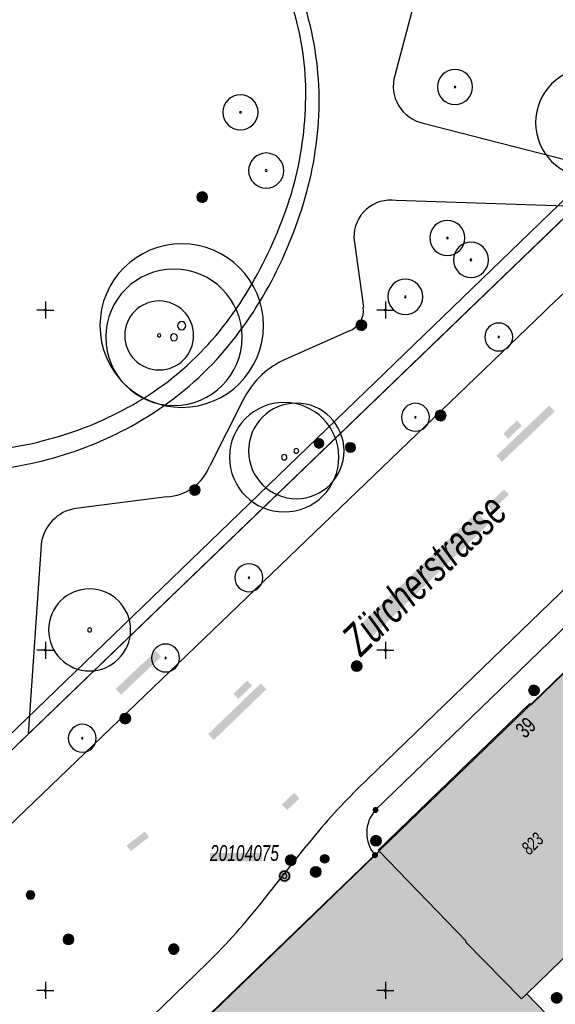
# Model space of a CAD drawing. Header units: metres. Extents: x 2695560 to 2696939, y 1260491 to 1262050.
# Tile 674 of 1005: x 2696099 to 2696138, y 1261374 to 1261446. Entities that reach past the tile are written whole.
import ezdxf

# ---------------------------------------------------------------- set-up
doc = ezdxf.new("R2010")
doc.units = ezdxf.units.M
doc.linetypes.add('AUSGEZOGEN', pattern=[0])
for name, color, linetype in [('XR$1$AV_Flächen (EO)', 7, 'AUSGEZOGEN'), ('XR$1$AV_Gebäudeflächen (BB)', 7, 'AUSGEZOGEN'), ('XR$1$AV_Grenzpunkte', 7, 'AUSGEZOGEN'), ('XR$1$AV_Haus-Nr.', 7, 'AUSGEZOGEN'), ('XR$1$AV_Koordinatennetzpunkte', 7, 'AUSGEZOGEN'), ('XR$1$AV_Lagefixpunkt-Nr.', 7, 'AUSGEZOGEN'), ('XR$1$AV_Lagefixpunkte', 7, 'AUSGEZOGEN'), ('XR$1$AV_Linien (BB)', 7, 'AUSGEZOGEN'), ('XR$1$AV_Strassennamen', 7, 'AUSGEZOGEN'), ('XR$1$AV_Versicherung-Nr.', 7, 'AUSGEZOGEN'), ('XR$1$AW_LK_Schachtdeckel', 24, 'AUSGEZOGEN'), ('XR$1$EW_LK_Bauwerk', 1, 'AUSGEZOGEN'), ('XR$1$EW_LK_Bauwerk_FL_Linie_Punkt', 1, 'AUSGEZOGEN'), ('XR$1$EW_LK_Knoten', 1, 'AUSGEZOGEN'), ('XR$1$FM_LK_SW_TRASSEKNOTEN', 94, 'AUSGEZOGEN'), ('XR$1$GR_Baum', 94, 'AUSGEZOGEN'), ('XR$1$Liegenschaftsgrenzen', 7, 'AUSGEZOGEN'), ('XR$1$PFAV', 255, 'AUSGEZOGEN'), ('XR$1$PFAW', 255, 'AUSGEZOGEN'), ('XR$1$PFEW', 255, 'AUSGEZOGEN'), ('XR$1$PFWFM', 255, 'AUSGEZOGEN'), ('XR$1$RAEW', 8, 'AUSGEZOGEN'), ('XR$1$RP_Abstandslinie', 7, 'AUSGEZOGEN')]:
    doc.layers.add(name, color=color, linetype=linetype)
doc.styles.add('ARIAL', font='arial.ttf')

# ---------------------------------------------------------------- blocks, each defined once
blk = doc.blocks.new('COMPLEXOBJECT_542')
at = {"layer": 'XR$1$AV_Linien (BB)', "color": 7, "linetype": 'AUSGEZOGEN', "transparency": 33554687}
blk.add_lwpolyline([(6156.176, 11419.07), (6149.06, 11412.2), (6124.27, 11388.26)], dxfattribs=at)
blk.add_arc((6126.118, 11386.577), 2.499, 137.68451, 220.93494, dxfattribs=at)
blk = doc.blocks.new('COMPLEXOBJECT_570')
at = {"layer": 'XR$1$AV_Linien (BB)', "color": 7, "linetype": 'AUSGEZOGEN', "transparency": 33554687}
for p, q in [((6116.006, 11381.604), (6119.186, 11385.626)), ((6085.241, 11351.316), (6111.897, 11376.996))]:
    blk.add_line(p, q, dxfattribs=at)
blk.add_lwpolyline([(6122.944, 11389.806), (6147.719, 11413.717), (6200.105, 11464.281), (6253.274, 11515.569)], dxfattribs=at)
for centre, radius, start, end in [((6153.686, 11358.388), 43.957, 134.37727, 141.70892), ((6076.374, 11412.808), 50.442, 314.76768, 321.7849)]:
    blk.add_arc(centre, radius, start, end, dxfattribs=at)
blk = doc.blocks.new('COMPLEXOBJECT_580')
at = {"layer": 'XR$1$AV_Linien (BB)', "color": 7, "linetype": 'AUSGEZOGEN', "transparency": 33554687}
blk.add_lwpolyline([(6136.627, 11424.848), (6097.926, 11387.652), (6064.172, 11355.04)], dxfattribs=at)
blk.add_arc((6205.718, 11352.377), 100.128, 128.7548, 133.63224, dxfattribs=at)
blk = doc.blocks.new('COMPLEXOBJECT_646')
at = {"layer": 'XR$1$AV_Linien (BB)', "color": 7, "linetype": 'AUSGEZOGEN', "transparency": 33554687}
for p, q in [((6094.768, 11499.149), (6092.303, 11493.22)), ((6089.88, 11481.995), (6089.997, 11476.772)), ((6094.074, 11474.605), (6103.44, 11480.601)), ((6107.286, 11478.628), (6107.618, 11469.655)), ((6110.814, 11466.275), (6115.735, 11465.547)), ((6117.648, 11463.309), (6118.197, 11457.301)), ((6121.18, 11453.099), (6126.049, 11451.045)), ((6127.245, 11448.154), (6125.688, 11442.244)), ((6127.773, 11438.739), (6141.66, 11435.177))]:
    blk.add_line(p, q, dxfattribs=at)
for centre, radius, start, end in [((6139.918, 11476.409), 50.495, 160.55385, 170.95783), ((6099.935, 11482.449), 10.065, 169.14086, 182.58395), ((6104.673, 11478.729), 2.241, 54.28587, 123.36941), ((6103.475, 11477.443), 3.991, 17.27416, 51.10502), ((6092.592, 11476.73), 2.596, 179.06448, 255.12677), ((6092.459, 11477.438), 3.261, 260.5901, 299.68139), ((6111.111, 11469.757), 3.495, 181.67534, 265.11916), ((6115.36, 11463.29), 2.288, 0.47332, 80.57306), ((6123.399, 11457.834), 5.229, 185.85125, 244.89063), ((6124.941, 11448.894), 2.42, 342.19739, 62.75214), ((6128.342, 11441.45), 2.77, 163.34158, 258.15224)]:
    blk.add_arc(centre, radius, start, end, dxfattribs=at)
blk = doc.blocks.new('COMPLEXOBJECT_651')
at = {"layer": 'XR$1$AV_Linien (BB)', "color": 7, "linetype": 'AUSGEZOGEN', "transparency": 33554687}
for p, q in [((6138.984, 11432.599), (6125.785, 11433.042)), ((6122.681, 11430.318), (6123.372, 11425.209)), ((6122.308, 11423.456), (6117.4, 11421.257)), ((6114.535, 11418.399), (6112.081, 11413.551)), ((6108.924, 11411.277), (6102.244, 11410.425)), ((6099.686, 11407.752), (6098.745, 11393.832))]:
    blk.add_line(p, q, dxfattribs=at)
for centre, radius, start, end in [((6125.378, 11430.375), 2.698, 81.32718, 181.21173), ((6121.76, 11424.988), 1.627, 289.68613, 7.80176), ((6120.195, 11415.59), 6.319, 116.25534, 153.6045), ((6108.765, 11414.826), 3.552, 272.56091, 338.96981), ((6102.71, 11407.418), 3.042, 98.81215, 173.70666)]:
    blk.add_arc(centre, radius, start, end, dxfattribs=at)
blk = doc.blocks.new('COMPLEXOBJECT_675')
at = {"layer": 'XR$1$AV_Linien (BB)', "color": 7, "linetype": 'AUSGEZOGEN', "transparency": 33554687}
for centre, radius, start, end in [((6098.753, 11436.112), 29.839, 98.86236, 111.83277), ((6096.719, 11451.024), 14.794, 74.59348, 99.97486), ((6096.442, 11448.767), 17.047, 53.49711, 75.71345), ((6108.812, 11406.183), 61.389, 110.15902, 116.63111), ((6085.193, 11433.362), 36.122, 42.86367, 53.69054), ((6100.277, 11420.337), 44.928, 114.99213, 123.71333), ((6090.326, 11434.774), 27.398, 123.16041, 130.54039), ((6082.348, 11431.487), 39.487, 33.10532, 42.04888), ((6090.389, 11434.712), 27.486, 130.55533, 137.28471), ((6084.26, 11440.896), 18.791, 138.46272, 158.83507), ((6094.988, 11439.798), 24.36, 16.91427, 32.96893), ((6081.299, 11442.046), 15.615, 158.84545, 183.3879), ((6098.514, 11441.026), 20.63, 357.71308, 16.49896), ((6082.416, 11442.179), 16.739, 183.61748, 206.67344), ((6093.632, 11440.789), 25.501, 343.49544, 358.68393), ((6091.74, 11447.579), 27.501, 208.00679, 222.21056), ((6086.364, 11443.5), 33.245, 330.76759, 342.57337), ((6133.458, 11479.907), 80.225, 219.2928, 224.2629), ((6094.167, 11438.771), 24.128, 315.51581, 331.51888), ((6111.849, 11458.124), 49.55, 223.66368, 231.60472), ((6095.423, 11437.419), 22.285, 297.30783, 315.73171), ((6094.619, 11436.189), 21.657, 231.28983, 249.08035), ((6093.725, 11440.104), 25.45, 283.92517, 297.93245), ((6094.021, 11434.053), 19.45, 248.47749, 267.97458), ((6093.782, 11438.331), 23.719, 268.91692, 284.82202)]:
    blk.add_arc(centre, radius, start, end, dxfattribs=at)
blk = doc.blocks.new('COMPLEXOBJECT_940')
at = {"layer": 'XR$1$AV_Flächen (EO)', "color": 7, "linetype": 'AUSGEZOGEN', "transparency": 33554687}
for centre, radius, start, end in [((6096.414, 11445.292), 21.714, 77.81441, 96.44531), ((6096.49, 11442.815), 24.185, 95.96747, 112.66688), ((6095.692, 11448.034), 19.229, 52.93483, 73.98613), ((6121.344, 11380.95), 90.854, 112.09479, 116.5444), ((6087.084, 11436.302), 33.78, 41.33468, 53.27788), ((6100.715, 11420.994), 45.816, 115.84577, 124.64128), ((6090.956, 11434.837), 28.88, 124.32415, 138.32938), ((6085.223, 11434.423), 36.418, 31.66995, 41.61993), ((6083.627, 11441.493), 18.98, 138.62539, 159.92337), ((6090.879, 11438.113), 29.668, 17.70144, 31.33992), ((6082.385, 11442.142), 17.592, 160.52102, 183.4505), ((6096.314, 11440.364), 23.811, 359.55251, 16.51853), ((6082.699, 11442.005), 17.898, 182.95412, 205.73176), ((6093.864, 11440.539), 26.263, 343.90441, 359.21225), ((6091.915, 11447.402), 28.556, 207.45683, 221.57199), ((6088.257, 11442.124), 32.089, 331.30455, 343.96161), ((6148.302, 11490.915), 99.733, 218.77751, 222.83199), ((6091.443, 11440.493), 28.512, 316.94652, 331.10423), ((6118.142, 11464.163), 59.433, 223.68597, 230.50104), ((6094.244, 11438.42), 25.053, 298.84633, 316.03803), ((6095.475, 11437.119), 24.15, 231.18536, 247.93476), ((6093.035, 11440.825), 27.743, 285.02714, 298.63717), ((6094.085, 11432.89), 19.711, 247.06222, 267.58099), ((6093.788, 11438.311), 25.119, 268.78073, 284.85623)]:
    blk.add_arc(centre, radius, start, end, dxfattribs=at)
blk = doc.blocks.new('COMPLEXOBJECT_941')
at = {"layer": 'XR$1$AV_Flächen (EO)', "color": 7, "linetype": 'AUSGEZOGEN', "transparency": 33554687}
for centre, radius, start, end in [((6098.753, 11436.112), 29.839, 98.86236, 111.83277), ((6096.719, 11451.024), 14.794, 74.59348, 99.97486), ((6096.442, 11448.767), 17.047, 53.49711, 75.71345), ((6108.812, 11406.183), 61.389, 110.15902, 116.63111), ((6085.193, 11433.362), 36.122, 42.86367, 53.69054), ((6100.277, 11420.337), 44.928, 114.99213, 123.71333), ((6090.37, 11434.724), 27.464, 123.17944, 137.2763), ((6082.348, 11431.487), 39.487, 33.10532, 42.04888), ((6084.26, 11440.896), 18.791, 138.46272, 158.83507), ((6094.988, 11439.798), 24.36, 16.91427, 32.96893), ((6081.299, 11442.046), 15.615, 158.84545, 183.3879), ((6098.514, 11441.026), 20.63, 357.71308, 16.49896), ((6082.416, 11442.179), 16.739, 183.61748, 206.67344), ((6093.632, 11440.789), 25.501, 343.49544, 358.68393), ((6091.74, 11447.579), 27.501, 208.00679, 222.21056), ((6086.364, 11443.5), 33.245, 330.76759, 342.57337), ((6133.458, 11479.907), 80.225, 219.2928, 224.2629), ((6094.167, 11438.771), 24.128, 315.51581, 331.51888), ((6111.849, 11458.124), 49.55, 223.66368, 231.60472), ((6095.423, 11437.419), 22.285, 297.30783, 315.73171), ((6094.619, 11436.189), 21.657, 231.28983, 249.08035), ((6093.725, 11440.104), 25.45, 283.92517, 297.93245), ((6094.021, 11434.053), 19.45, 248.47749, 267.97458), ((6093.782, 11438.331), 23.719, 268.91692, 284.82202)]:
    blk.add_arc(centre, radius, start, end, dxfattribs=at)
blk = doc.blocks.new('COMPLEXOBJECT_1418')
at = {"layer": 'XR$1$Liegenschaftsgrenzen', "color": 7, "linetype": 'AUSGEZOGEN', "transparency": 33554687}
for points in [[(6154.766, 11417.709), (6149.06, 11412.2), (6124.27, 11388.26)], [(6124.23, 11384.94), (6087.09, 11349.07), (6085.277, 11347.328)]]:
    blk.add_lwpolyline(points, dxfattribs=at)
blk.add_arc((6126.118, 11386.577), 2.499, 137.68451, 220.93494, dxfattribs=at)
blk = doc.blocks.new('BWAV2')
at = {"layer": 'XR$1$PFAV', "transparency": 33554687}
blk.add_hatch(color=7, dxfattribs=at).paths.add_polyline_path([(0.67, 0), (0.66, 0.13), (0.62, 0.26), (0.55, 0.38), (0.46, 0.49), (0.35, 0.57), (0.23, 0.63), (0.1, 0.66), (-0.03, 0.67), (-0.17, 0.65), (-0.3, 0.6), (-0.41, 0.53), (-0.51, 0.44), (-0.59, 0.33), (-0.64, 0.2), (-0.67, 0.07), (-0.67, -0.07), (-0.64, -0.2), (-0.59, -0.33), (-0.51, -0.44), (-0.41, -0.53), (-0.3, -0.6), (-0.17, -0.65), (-0.03, -0.67), (0.1, -0.66), (0.23, -0.63), (0.35, -0.57), (0.46, -0.49), (0.55, -0.38), (0.62, -0.26), (0.66, -0.13)])
at = {"color": 7, "transparency": 33554687}
for radius, start, end in [(0.5, 91.3809, 268.6191), (0.242, 91.323, 268.677), (0.5, 268.6191, 91.3809), (0.242, 268.677, 91.323)]:
    blk.add_arc((0, 0), radius, start, end, dxfattribs=at)
at = {"layer": 'XR$1$PFAV', "transparency": 33554687}
blk.add_circle((0, 0), 0.5, dxfattribs=at)
blk = doc.blocks.new('BAV15')
at = {"layer": 'XR$1$PFAV', "transparency": 33554687}
blk.add_hatch(color=7, dxfattribs=at).paths.add_polyline_path([(0.5, 0), (0.49, 0.1), (0.46, 0.2), (0.41, 0.29), (0.34, 0.36), (0.26, 0.42), (0.17, 0.47), (0.08, 0.49), (-0.03, 0.5), (-0.13, 0.48), (-0.22, 0.45), (-0.31, 0.4), (-0.38, 0.33), (-0.44, 0.24), (-0.48, 0.15), (-0.5, 0.05), (-0.5, -0.05), (-0.48, -0.15), (-0.44, -0.24), (-0.38, -0.33), (-0.31, -0.4), (-0.22, -0.45), (-0.13, -0.48), (-0.03, -0.5), (0.08, -0.49), (0.17, -0.47), (0.26, -0.42), (0.34, -0.36), (0.41, -0.29), (0.46, -0.2), (0.49, -0.1)])
at = {"color": 7, "transparency": 33554687}
for start, end in [(90, 270), (270, 90)]:
    blk.add_arc((0, 0), 0.5, start, end, dxfattribs=at)
at = {"layer": 'XR$1$PFAV', "transparency": 33554687}
blk.add_circle((0, 0), 0.5, dxfattribs=at)
blk = doc.blocks.new('BAV2041')
at = {"color": 7, "transparency": 33554687}
for p, q in [((-0.05, 0), (-0.5, 0)), ((0, 0.5), (0, 0.05)), ((0.05, 0), (0.5, 0)), ((0, -0.05), (0, -0.5))]:
    blk.add_line(p, q, dxfattribs=at)
blk.add_circle((0, 0), 0.05, dxfattribs=at)
for start, end in [(90, 270), (270, 90)]:
    blk.add_arc((0, 0), 0.05, start, end, dxfattribs=at)
blk = doc.blocks.new('WBGR1')
at = {"color": 94, "transparency": 33554687}
for radius, start, end in [(1, 90, 270), (1, 270, 90), (0.05, 90, 270), (0.05, 270, 90)]:
    blk.add_arc((0, 0), radius, start, end, dxfattribs=at)
blk = doc.blocks.new('BAW2088')
at = {"layer": 'XR$1$PFAW', "transparency": 33554687}
blk.add_hatch(color=253, dxfattribs=at).paths.add_polyline_path([(0.51, 0), (0.5, 0.101), (0.47, 0.197), (0.421, 0.286), (0.355, 0.362), (0.275, 0.424), (0.184, 0.469), (0.086, 0.494), (-0.015, 0.499), (-0.115, 0.484), (-0.21, 0.449), (-0.296, 0.395), (-0.369, 0.326), (-0.427, 0.243), (-0.467, 0.15), (-0.487, 0.051), (-0.487, -0.051), (-0.467, -0.15), (-0.427, -0.243), (-0.369, -0.326), (-0.296, -0.395), (-0.21, -0.449), (-0.115, -0.484), (-0.015, -0.499), (0.086, -0.494), (0.184, -0.469), (0.275, -0.424), (0.355, -0.362), (0.421, -0.286), (0.47, -0.197), (0.5, -0.101)])
at = {"transparency": 33554687}
for start, end in [(91.19481, 268.80519), (268.80519, 91.19481)]:
    blk.add_arc((0.01, 0), 0.5, start, end, dxfattribs=at)
at = {"layer": 'XR$1$PFAW', "transparency": 33554687}
blk.add_circle((0.01, 0), 0.5, dxfattribs=at)
blk = doc.blocks.new('BAW2082')
at = {"layer": 'XR$1$PFAW', "transparency": 33554687}
blk.add_hatch(color=7, dxfattribs=at).paths.add_polyline_path([(0.509, -0.003), (0.499, 0.098), (0.469, 0.194), (0.42, 0.283), (0.354, 0.359), (0.274, 0.421), (0.183, 0.466), (0.085, 0.491), (-0.016, 0.496), (-0.116, 0.481), (-0.211, 0.446), (-0.297, 0.392), (-0.37, 0.323), (-0.428, 0.24), (-0.468, 0.147), (-0.488, 0.047), (-0.488, -0.054), (-0.468, -0.153), (-0.428, -0.246), (-0.37, -0.329), (-0.297, -0.398), (-0.211, -0.452), (-0.116, -0.487), (-0.016, -0.502), (0.085, -0.497), (0.183, -0.472), (0.274, -0.427), (0.354, -0.366), (0.42, -0.289), (0.469, -0.2), (0.499, -0.104)])
at = {"transparency": 33554687}
for start, end in [(91.19481, 268.80519), (268.80519, 91.19481)]:
    blk.add_arc((0.01, 0), 0.5, start, end, dxfattribs=at)
at = {"layer": 'XR$1$PFAW', "transparency": 33554687}
blk.add_circle((0.009, -0.003), 0.5, dxfattribs=at)
blk = doc.blocks.new('BEW15')
at = {"layer": 'XR$1$PFEW', "transparency": 33554687}
h = blk.add_hatch(color=7, dxfattribs=at)
h.paths.add_polyline_path([(-0.5, 0), (-0.5, -0.05), (-0.49, -0.1), (-0.48, -0.15), (-0.46, -0.2), (-0.44, -0.24), (-0.41, -0.29), (-0.38, -0.33), (-0.34, -0.36), (-0.31, -0.4), (-0.26, -0.42), (-0.22, -0.45), (-0.17, -0.47), (-0.13, -0.48), (-0.08, -0.49), (-0.03, -0.5), (0.03, -0.5), (0.08, -0.49), (0.13, -0.48), (0.17, -0.47), (0.22, -0.45), (0.26, -0.42), (0.31, -0.4), (0.34, -0.36), (0.38, -0.33), (0.41, -0.29), (0.44, -0.24), (0.46, -0.2), (0.48, -0.15), (0.49, -0.1), (0.5, -0.05), (0.5, 0), (0.5, 0.05), (0.49, 0.1), (0.48, 0.15), (0.46, 0.2), (0.44, 0.24), (0.41, 0.29), (0.38, 0.33), (0.34, 0.36), (0.31, 0.4), (0.26, 0.42), (0.22, 0.45), (0.17, 0.47), (0.13, 0.48), (0.08, 0.49), (0.03, 0.5), (-0.03, 0.5), (-0.08, 0.49), (-0.13, 0.48), (-0.17, 0.47), (-0.22, 0.45), (-0.26, 0.42), (-0.31, 0.4), (-0.34, 0.36), (-0.38, 0.33), (-0.41, 0.29), (-0.44, 0.24), (-0.46, 0.2), (-0.48, 0.15), (-0.49, 0.1), (-0.5, 0.05)])
h.paths.add_polyline_path([(0.01, 0), (0.01, 0), (0.01, 0), (0.01, 0), (0.01, 0), (0.01, 0), (0.01, 0), (0.01, -0.01), (0.01, -0.01), (0.01, -0.01), (0.01, -0.01), (0.01, -0.01), (0, -0.01), (0, -0.01), (0, -0.01), (0, -0.01), (0, -0.01), (0, -0.01), (0, -0.01), (0, -0.01), (0, -0.01), (0, -0.01), (0, -0.01), (-0.01, -0.01), (-0.01, -0.01), (-0.01, -0.01), (-0.01, -0.01), (-0.01, 0), (-0.01, 0), (-0.01, 0), (-0.01, 0), (-0.01, 0), (-0.01, 0), (-0.01, 0), (-0.01, 0), (-0.01, 0), (-0.01, 0), (-0.01, 0.01), (-0.01, 0.01), (-0.01, 0.01), (-0.01, 0.01), (-0.01, 0.01), (0, 0.01), (0, 0.01), (0, 0.01), (0, 0.01), (0, 0.01), (0, 0.01), (0, 0.01), (0, 0.01), (0, 0.01), (0, 0.01), (0, 0.01), (0.01, 0.01), (0.01, 0.01), (0.01, 0.01), (0.01, 0.01), (0.01, 0.01), (0.01, 0.01), (0.01, 0), (0.01, 0), (0.01, 0)], flags=16)
at = {"color": 1, "transparency": 33554687}
for start, end in [(0, 180), (180, 0)]:
    blk.add_arc((0, 0), 0.5, start, end, dxfattribs=at)
at = {"layer": 'XR$1$PFEW', "transparency": 33554687}
blk.add_circle((0, 0), 0.5, dxfattribs=at)
blk = doc.blocks.new('BEWLP2597')
at = {"layer": 'XR$1$PFEW', "transparency": 33554687}
blk.add_hatch(color=7, dxfattribs=at).paths.add_polyline_path([(-0.5, 0), (-0.5, -0.05), (-0.49, -0.1), (-0.48, -0.15), (-0.46, -0.2), (-0.44, -0.24), (-0.41, -0.29), (-0.38, -0.33), (-0.34, -0.36), (-0.31, -0.4), (-0.26, -0.42), (-0.22, -0.45), (-0.17, -0.47), (-0.13, -0.48), (-0.08, -0.49), (-0.03, -0.5), (0.03, -0.5), (0.08, -0.49), (0.13, -0.48), (0.17, -0.47), (0.22, -0.45), (0.26, -0.42), (0.31, -0.4), (0.34, -0.36), (0.38, -0.33), (0.41, -0.29), (0.44, -0.24), (0.46, -0.2), (0.48, -0.15), (0.49, -0.1), (0.5, -0.05), (0.5, 0), (0.5, 0.05), (0.49, 0.1), (0.48, 0.15), (0.46, 0.2), (0.44, 0.24), (0.41, 0.29), (0.38, 0.33), (0.34, 0.36), (0.31, 0.4), (0.26, 0.42), (0.22, 0.45), (0.17, 0.47), (0.13, 0.48), (0.08, 0.49), (0.03, 0.5), (-0.03, 0.5), (-0.08, 0.49), (-0.13, 0.48), (-0.17, 0.47), (-0.22, 0.45), (-0.26, 0.42), (-0.31, 0.4), (-0.34, 0.36), (-0.38, 0.33), (-0.41, 0.29), (-0.44, 0.24), (-0.46, 0.2), (-0.48, 0.15), (-0.49, 0.1), (-0.5, 0.05)])
at = {"color": 1, "transparency": 33554687}
for start, end in [(90, 180), (0, 90), (180, 270), (270, 0)]:
    blk.add_arc((0, 0), 0.5, start, end, dxfattribs=at)
at = {"layer": 'XR$1$PFEW', "transparency": 33554687}
blk.add_circle((0, 0), 0.5, dxfattribs=at)
blk = doc.blocks.new('BEWLP2574')
at = {"layer": 'XR$1$PFEW', "transparency": 33554687}
blk.add_hatch(color=7, dxfattribs=at).paths.add_polyline_path([(-0.5, 0), (-0.5, -0.05), (-0.49, -0.1), (-0.48, -0.15), (-0.46, -0.2), (-0.44, -0.24), (-0.41, -0.29), (-0.38, -0.33), (-0.34, -0.36), (-0.31, -0.4), (-0.26, -0.42), (-0.22, -0.45), (-0.17, -0.47), (-0.13, -0.48), (-0.08, -0.49), (-0.03, -0.5), (0.03, -0.5), (0.08, -0.49), (0.13, -0.48), (0.17, -0.47), (0.22, -0.45), (0.26, -0.42), (0.31, -0.4), (0.34, -0.36), (0.38, -0.33), (0.41, -0.29), (0.44, -0.24), (0.46, -0.2), (0.48, -0.15), (0.49, -0.1), (0.5, -0.05), (0.5, 0), (0.5, 0.05), (0.49, 0.1), (0.48, 0.15), (0.46, 0.2), (0.44, 0.24), (0.41, 0.29), (0.38, 0.33), (0.34, 0.36), (0.31, 0.39), (0.26, 0.42), (0.22, 0.45), (0.17, 0.47), (0.13, 0.48), (0.08, 0.49), (0.03, 0.5), (-0.03, 0.5), (-0.08, 0.49), (-0.13, 0.48), (-0.17, 0.47), (-0.22, 0.45), (-0.26, 0.42), (-0.31, 0.39), (-0.34, 0.36), (-0.38, 0.33), (-0.41, 0.29), (-0.44, 0.24), (-0.46, 0.2), (-0.48, 0.15), (-0.49, 0.1), (-0.5, 0.05)])
at = {"color": 1, "transparency": 33554687}
for start, end in [(90, 180), (0, 90), (180, 270), (270, 0)]:
    blk.add_arc((0, 0), 0.5, start, end, dxfattribs=at)
at = {"layer": 'XR$1$PFEW', "transparency": 33554687}
blk.add_circle((0, 0), 0.5, dxfattribs=at)
blk = doc.blocks.new('BEWLP2549_S')
at = {"layer": 'XR$1$PFEW', "transparency": 33554687}
blk.add_hatch(color=7, dxfattribs=at).paths.add_polyline_path([(0.5, 0), (0.49, 0.101), (0.459, 0.197), (0.41, 0.286), (0.344, 0.362), (0.264, 0.424), (0.174, 0.469), (0.076, 0.494), (-0.025, 0.499), (-0.125, 0.484), (-0.22, 0.449), (-0.306, 0.395), (-0.379, 0.326), (-0.437, 0.243), (-0.477, 0.15), (-0.497, 0.051), (-0.497, -0.051), (-0.477, -0.15), (-0.437, -0.243), (-0.379, -0.326), (-0.306, -0.395), (-0.22, -0.449), (-0.125, -0.484), (-0.025, -0.499), (0.076, -0.494), (0.174, -0.469), (0.264, -0.424), (0.344, -0.362), (0.41, -0.286), (0.459, -0.197), (0.49, -0.101)])
at = {"color": 1, "transparency": 33554687}
for p, q in [((0.354, -0.354), (-0.354, 0.354)), ((-0.354, -0.354), (0.354, 0.354))]:
    blk.add_line(p, q, dxfattribs=at)
for start, end in [(91.38095, 268.61905), (268.61905, 91.38095)]:
    blk.add_arc((0, 0), 0.5, start, end, dxfattribs=at)
at = {"layer": 'XR$1$PFEW', "transparency": 33554687}
blk.add_circle((0, 0), 0.5, dxfattribs=at)
blk = doc.blocks.new('BEW957')
at = {"layer": 'XR$1$RAEW', "transparency": 33554687}
blk.add_hatch(color=1, dxfattribs=at).paths.add_polyline_path([(-0.5, 0), (-0.5, -0.05), (-0.49, -0.1), (-0.48, -0.15), (-0.46, -0.2), (-0.44, -0.24), (-0.41, -0.29), (-0.38, -0.33), (-0.34, -0.36), (-0.31, -0.4), (-0.26, -0.42), (-0.22, -0.45), (-0.17, -0.47), (-0.13, -0.48), (-0.08, -0.49), (-0.03, -0.5), (0.03, -0.5), (0.08, -0.49), (0.13, -0.48), (0.17, -0.47), (0.22, -0.45), (0.26, -0.42), (0.31, -0.4), (0.34, -0.36), (0.38, -0.33), (0.41, -0.29), (0.44, -0.24), (0.46, -0.2), (0.48, -0.15), (0.49, -0.1), (0.5, -0.05), (0.5, 0), (0.5, 0.05), (0.49, 0.1), (0.48, 0.15), (0.46, 0.2), (0.44, 0.24), (0.41, 0.29), (0.38, 0.33), (0.34, 0.36), (0.31, 0.4), (0.26, 0.42), (0.22, 0.45), (0.17, 0.47), (0.13, 0.48), (0.08, 0.49), (0.03, 0.5), (-0.03, 0.5), (-0.08, 0.49), (-0.13, 0.48), (-0.17, 0.47), (-0.22, 0.45), (-0.26, 0.42), (-0.31, 0.4), (-0.34, 0.36), (-0.38, 0.33), (-0.41, 0.29), (-0.44, 0.24), (-0.46, 0.2), (-0.48, 0.15), (-0.49, 0.1), (-0.5, 0.05)])
at = {"color": 1, "transparency": 33554687}
for start, end in [(90, 180), (180, 270), (0, 90), (270, 0)]:
    blk.add_arc((0, 0), 0.5, start, end, dxfattribs=at)
at = {"layer": 'XR$1$RAEW', "color": 1, "transparency": 33554687}
blk.add_circle((0, 0), 0.5, dxfattribs=at)
blk = doc.blocks.new('BEWLP2514')
at = {"layer": 'XR$1$PFEW', "transparency": 33554687}
blk.add_hatch(color=7, dxfattribs=at).paths.add_polyline_path([(0.5, 0), (-0.5, 0), (-0.5, -0.5), (0.5, -0.5)])
at = {"color": 1, "transparency": 33554687}
blk.add_lwpolyline([(-0.5, 0), (0.5, 0), (0.5, -0.5), (-0.5, -0.5), (-0.5, 0)], close=True, dxfattribs=at)
at = {"layer": 'XR$1$PFEW', "transparency": 33554687}
for p, q in [((-0.5, -0.5), (-0.5, 0)), ((-0.5, 0), (0.5, 0)), ((0.5, 0), (0.5, -0.5)), ((0.5, -0.5), (-0.5, -0.5))]:
    blk.add_line(p, q, dxfattribs=at)
blk = doc.blocks.new('BWFM2')
at = {"layer": 'XR$1$PFWFM', "transparency": 33554687}
blk.add_hatch(color=7, dxfattribs=at).paths.add_polyline_path([(0, 0.5), (-0.05, 0.496), (-0.099, 0.488), (-0.147, 0.474), (-0.194, 0.456), (-0.238, 0.434), (-0.28, 0.407), (-0.32, 0.376), (-0.355, 0.341), (-0.388, 0.303), (-0.416, 0.261), (-0.44, 0.217), (-0.459, 0.171), (-0.474, 0.124), (-0.484, 0.075), (-0.489, 0.025), (-0.489, -0.025), (-0.484, -0.075), (-0.474, -0.124), (-0.459, -0.171), (-0.44, -0.217), (-0.416, -0.261), (-0.388, -0.303), (-0.355, -0.341), (-0.32, -0.376), (-0.28, -0.407), (-0.238, -0.434), (-0.194, -0.456), (-0.147, -0.474), (-0.099, -0.488), (-0.05, -0.496), (0, -0.5), (0.051, -0.498), (0.102, -0.492), (0.152, -0.48), (0.2, -0.462), (0.247, -0.441), (0.291, -0.414), (0.332, -0.383), (0.369, -0.348), (0.403, -0.309), (0.433, -0.268), (0.458, -0.223), (0.478, -0.176), (0.494, -0.127), (0.505, -0.077), (0.51, -0.026), (0.51, 0.026), (0.505, 0.077), (0.494, 0.127), (0.478, 0.176), (0.458, 0.223), (0.433, 0.268), (0.403, 0.309), (0.369, 0.348), (0.332, 0.383), (0.291, 0.414), (0.247, 0.441), (0.2, 0.462), (0.152, 0.48), (0.102, 0.492), (0.051, 0.498)])
at = {"color": 94, "transparency": 33554687}
for start, end in [(91.19481, 268.80519), (268.80519, 91.19481)]:
    blk.add_arc((0.01, 0), 0.5, start, end, dxfattribs=at)

msp = doc.modelspace()

# ---------------------------------------------------------------- hatches: boundary and pattern name
at = {"transparency": 33554687}
for points in [[(2696134.123, 1261414.092), (2696134.536, 1261413.659), (2696138.416, 1261417.358), (2696138.003, 1261417.792)], [(2696134.631, 1261415.722), (2696134.991, 1261415.349), (2696135.995, 1261416.316), (2696135.635, 1261416.689)], [(2696133.46, 1261410.462), (2696133.819, 1261410.087), (2696135.038, 1261411.252), (2696134.679, 1261411.627)], [(2696124.108, 1261401.681), (2696124.965, 1261400.793), (2696133.554, 1261409.087), (2696132.697, 1261409.975)], [(2696106.136, 1261396.962), (2696106.532, 1261396.543), (2696109.49, 1261399.338), (2696109.094, 1261399.757)], [(2696112.938, 1261393.647), (2696113.353, 1261393.216), (2696117.214, 1261396.936), (2696116.798, 1261397.367)], [(2696114.798, 1261396.611), (2696115.158, 1261396.238), (2696116.162, 1261397.205), (2696115.802, 1261397.578)], [(2696118.351, 1261388.476), (2696118.739, 1261388.063), (2696119.653, 1261388.922), (2696119.265, 1261389.335)], [(2696106.936, 1261385.455), (2696107.254, 1261385.045), (2696108.586, 1261386.079), (2696108.268, 1261386.489)], [(2696113.081, 1261384.912), (2696113.081, 1261384.309), (2696116.927, 1261384.309), (2696116.927, 1261384.912)]]:
    msp.add_hatch(color=7, dxfattribs=at).paths.add_polyline_path(points)
at = {"layer": 'XR$1$AV_Gebäudeflächen (BB)', "true_color": 0xd2d2d2, "transparency": 33554687}
for points in [[(2696136.356, 1261374.56), (2696147.159, 1261385.054), (2696147.082, 1261385.134), (2696154.921, 1261392.722), (2696144.548, 1261403.405), (2696136.726, 1261395.846), (2696136.681, 1261395.803), (2696136.584, 1261395.903), (2696125.423, 1261385.116), (2696125.498, 1261385.038), (2696131.909, 1261378.439), (2696131.851, 1261378.383), (2696135.968, 1261374.184)], [(2696125.2, 1261384.75), (2696090.756, 1261351.464), (2696088.06, 1261348.88), (2696088.162, 1261347.542), (2696099.076, 1261339.071), (2696099.767, 1261339.032), (2696117.954, 1261356.568), (2696119.27, 1261355.203), (2696137.801, 1261373.07), (2696136.356, 1261374.56), (2696135.968, 1261374.184), (2696131.851, 1261378.383), (2696131.909, 1261378.439), (2696125.498, 1261385.038)]]:
    msp.add_hatch(color=254, dxfattribs=at).paths.add_polyline_path(points)

# ---------------------------------------------------------------- linework, layer by layer
at = {"layer": 'XR$1$AV_Linien (BB)', "color": 7, "linetype": 'AUSGEZOGEN', "transparency": 33554687}
for p, q in [((2696139.954, 1261432.409), (2696099.715, 1261393.642)), ((2696099.715, 1261393.642), (2696097.057, 1261391.081)), ((2696125.2, 1261384.75), (2696125.498, 1261385.038))]:
    msp.add_line(p, q, dxfattribs=at)
for points in [[(2696125.498, 1261385.038), (2696125.423, 1261385.116), (2696136.584, 1261395.903), (2696136.681, 1261395.803), (2696136.726, 1261395.846), (2696144.548, 1261403.405)], [(2696154.921, 1261392.722), (2696147.082, 1261385.134), (2696147.159, 1261385.054), (2696136.356, 1261374.56)], [(2696136.356, 1261374.56), (2696135.968, 1261374.184), (2696131.851, 1261378.383), (2696131.909, 1261378.439), (2696125.498, 1261385.038)], [(2696088.06, 1261348.88), (2696090.756, 1261351.464), (2696125.2, 1261384.75)], [(2696136.356, 1261374.56), (2696137.801, 1261373.07), (2696119.27, 1261355.203), (2696117.954, 1261356.568), (2696099.767, 1261339.032), (2696099.076, 1261339.071), (2696088.162, 1261347.542), (2696088.06, 1261348.88)]]:
    msp.add_lwpolyline(points, dxfattribs=at)
at = {"layer": 'XR$1$Liegenschaftsgrenzen', "color": 7, "linetype": 'AUSGEZOGEN', "transparency": 33554687}
msp.add_line((2696149.11, 1261441.23), (2696088.41, 1261382.75), dxfattribs=at)
at = {"layer": 'XR$1$RP_Abstandslinie', "color": 7, "linetype": 'AUSGEZOGEN', "transparency": 33554687}
for points in [[(2696296.973, 1261550.565), (2696267.85, 1261522.46), (2696232.6, 1261488.43), (2696197.34, 1261454.4), (2696165.35, 1261423.53), (2696133.3, 1261392.59), (2696109.56, 1261369.68), (2696086.21, 1261347.14)], [(2696052.23, 1261349.09), (2696083.92, 1261379.68), (2696115.94, 1261410.58), (2696147.99, 1261441.51), (2696114.89, 1261475.88)]]:
    msp.add_lwpolyline(points, dxfattribs=at)

# ---------------------------------------------------------------- block references
at = {"layer": 'XR$1$AV_Flächen (EO)', "color": 7, "linetype": 'AUSGEZOGEN', "lineweight": -3, "transparency": 33554687}
for name in ['COMPLEXOBJECT_940', 'COMPLEXOBJECT_941']:
    msp.add_blockref(name, (2690000.97, 1249999.81), dxfattribs=at)
at = {"layer": 'XR$1$AV_Grenzpunkte', "color": 7, "linetype": 'AUSGEZOGEN', "lineweight": -3, "transparency": 33554687, "xscale": 0.3249999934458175, "yscale": 0.3249999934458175}
for p in [(2696125.24, 1261388.07), (2696125.2, 1261384.75)]:
    msp.add_blockref('BAV15', p, dxfattribs=at)
at = {"layer": 'XR$1$AV_Koordinatennetzpunkte', "color": 7, "linetype": 'AUSGEZOGEN', "lineweight": -3, "transparency": 33554687, "xscale": 1.25, "yscale": 1.25}
for p in [(2696100.97, 1261424.81), (2696125.97, 1261424.81), (2696100.97, 1261399.81), (2696125.97, 1261399.81), (2696100.97, 1261374.81), (2696125.97, 1261374.81)]:
    msp.add_blockref('BAV2041', p, dxfattribs=at)
at = {"layer": 'XR$1$AV_Lagefixpunkte', "color": 7, "linetype": 'AUSGEZOGEN', "lineweight": -3, "transparency": 33554687, "xscale": 0.7199999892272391, "yscale": 0.7199999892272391}
msp.add_blockref('BWAV2', (2696118.55, 1261383.215, 437.618), dxfattribs=at)
at = {"layer": 'XR$1$AV_Linien (BB)', "color": 7, "linetype": 'AUSGEZOGEN', "lineweight": -3, "transparency": 33554687}
for name in ['COMPLEXOBJECT_570', 'COMPLEXOBJECT_580', 'COMPLEXOBJECT_646', 'COMPLEXOBJECT_675', 'COMPLEXOBJECT_651', 'COMPLEXOBJECT_542']:
    msp.add_blockref(name, (2690000.97, 1249999.81), dxfattribs=at)
at = {"layer": 'XR$1$AW_LK_Schachtdeckel', "color": 24, "linetype": 'AUSGEZOGEN', "lineweight": -3, "transparency": 33554687}
for name, p, xscale, yscale, rotation in [('BAW2088', (2696130.01, 1261417.051), 0.7578193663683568, 0.7578193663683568, 44.35089224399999), ('BAW2082', (2696136.883, 1261396.86), 0.7499999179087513, 0.7499999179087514, 45.495908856), ('BAW2082', (2696125.266, 1261385.796), 0.7499999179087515, 0.7499999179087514, 44.97018346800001), ('BAW2088', (2696120.849, 1261383.529), 0.7578193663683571, 0.757819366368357, 226.2022452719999)]:
    msp.add_blockref(name, p, dxfattribs=dict(at, xscale=xscale, yscale=yscale, rotation=rotation))
for name, p, xscale, yscale in [('BAW2088', (2696106.841, 1261394.786), 0.7578193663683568, 0.7578193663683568), ('BAW2088', (2696119.004, 1261384.381), 0.7578193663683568, 0.7578193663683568), ('BAW2082', (2696138.545, 1261374.261), 0.7499999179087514, 0.7499999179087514)]:
    msp.add_blockref(name, p, dxfattribs=dict(at, xscale=xscale, yscale=yscale))
at = {"layer": 'XR$1$EW_LK_Bauwerk', "color": 1, "linetype": 'AUSGEZOGEN', "lineweight": -3, "transparency": 33554687}
for name, p, xscale, yscale in [('BEWLP2597', (2696121.083, 1261415.009), 0.6749999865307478, 0.6749999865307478), ('BEWLP2574', (2696123.397, 1261414.702), 0.6874999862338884, 0.6874999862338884)]:
    msp.add_blockref(name, p, dxfattribs=dict(at, xscale=xscale, yscale=yscale))
at = {"layer": 'XR$1$EW_LK_Bauwerk_FL_Linie_Punkt', "color": 1, "linetype": 'AUSGEZOGEN', "lineweight": -3, "transparency": 33554687, "xscale": 0.5999999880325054, "yscale": 0.5999999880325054}
for p in [(2696121.503, 1261384.483), (2696099.876, 1261381.821)]:
    msp.add_blockref('BEW15', p, dxfattribs=at)
at = {"layer": 'XR$1$EW_LK_Knoten', "color": 1, "linetype": 'AUSGEZOGEN', "lineweight": -3, "transparency": 33554687}
for name, p, xscale, yscale in [('BEWLP2549_S', (2696112.501, 1261433.111), 0.749999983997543, 0.749999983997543), ('BEWLP2549_S', (2696124.199, 1261423.695), 0.749999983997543, 0.749999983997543), ('BEW957', (2696123.219, 1261414.887), 0.2749999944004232, 0.2749999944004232), ('BEWLP2549_S', (2696111.961, 1261411.585), 0.749999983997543, 0.749999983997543)]:
    msp.add_blockref(name, p, dxfattribs=dict(at, xscale=xscale, yscale=yscale))
for name, p, xscale, yscale, rotation in [('BEWLP2514', (2696121.083, 1261415.009), 0.4999999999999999, 0.4999999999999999, 135.0188999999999), ('BEWLP2549_S', (2696123.855, 1261398.642), 0.7499999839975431, 0.7499999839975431, 46.17180000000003), ('BEWLP2549_S', (2696102.67, 1261378.559), 0.7499999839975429, 0.7499999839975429, 43.80120000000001)]:
    msp.add_blockref(name, p, dxfattribs=dict(at, xscale=xscale, yscale=yscale, rotation=rotation))
at = {"layer": 'XR$1$FM_LK_SW_TRASSEKNOTEN', "color": 94, "linetype": 'AUSGEZOGEN', "lineweight": -3, "transparency": 33554687, "xscale": 0.7499999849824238, "yscale": 0.7499999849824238}
msp.add_blockref('BWFM2', (2696110.4, 1261377.85), dxfattribs=at)
at = {"layer": 'XR$1$GR_Baum', "color": 94, "linetype": 'AUSGEZOGEN', "lineweight": -3, "transparency": 33554687}
for p, xscale, yscale in [((2696131.078, 1261441.202), 1.290758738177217, 1.290758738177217), ((2696141.026, 1261438.58), 4.021209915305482, 4.021209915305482), ((2696115.312, 1261439.34), 1.290758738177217, 1.290758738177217), ((2696117.203, 1261435.061), 1.290758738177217, 1.290758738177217), ((2696130.522, 1261430.106), 1.290758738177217, 1.290758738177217), ((2696110.993, 1261423.667), 6.006992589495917, 6.006992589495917), ((2696132.252, 1261428.499), 1.290758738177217, 1.290758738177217), ((2696110.422, 1261422.809), 5.0141012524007, 5.0141012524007), ((2696127.426, 1261425.781), 1.290758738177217, 1.290758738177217), ((2696109.335, 1261422.943), 2.531872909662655, 2.531872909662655), ((2696134.293, 1261422.828), 1.027451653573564, 1.027451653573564), ((2696118.526, 1261413.994), 4.021209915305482, 4.021209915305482), ((2696119.415, 1261414.457), 3.509939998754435, 3.509939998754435), ((2696128.172, 1261416.931), 1.027451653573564, 1.027451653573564), ((2696115.929, 1261405.136), 1.027451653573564, 1.027451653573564), ((2696104.221, 1261401.303), 3.012001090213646, 3.012001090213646), ((2696109.808, 1261399.239), 1.027451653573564, 1.027451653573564), ((2696103.686, 1261393.341), 1.027451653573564, 1.027451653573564)]:
    msp.add_blockref('WBGR1', p, dxfattribs=dict(at, xscale=xscale, yscale=yscale))
at = {"layer": 'XR$1$Liegenschaftsgrenzen', "color": 7, "linetype": 'AUSGEZOGEN', "lineweight": -3, "transparency": 33554687}
msp.add_blockref('COMPLEXOBJECT_1418', (2690000.97, 1249999.81), dxfattribs=at)

# ---------------------------------------------------------------- texts
at = {"layer": 'XR$1$AV_Haus-Nr.', "color": 7, "transparency": 33554687, "insert": (2696135.869, 1261394.556), "char_height": 1.1621, "width": 1.68109, "attachment_point": 2, "rotation": 43.8354, "style": 'ARIAL'}
msp.add_mtext('\\W0.70;39', dxfattribs=at)
at = {"layer": 'XR$1$AV_Lagefixpunkt-Nr.', "color": 7, "transparency": 33554687, "insert": (2696113.081, 1261384.309), "char_height": 1.1621, "width": 5.50234, "attachment_point": 7, "style": 'ARIAL'}
msp.add_mtext('\\A1;{\\fArial|i1|b0;\\H1.162102;\\W0.700000;\\C7;20104075}\\P', dxfattribs=at)
at = {"layer": 'XR$1$AV_Strassennamen', "color": 7, "transparency": 33554687, "insert": (2696128.839, 1261405.376), "char_height": 2.32421, "width": 16.02776, "attachment_point": 5, "rotation": 44.001, "style": 'ARIAL'}
msp.add_mtext('\\A1;{\\fArial|i1|b0;\\H2.324206;\\W0.700000;\\C7;Zürcherstrasse}\\P', dxfattribs=at)
at = {"layer": 'XR$1$AV_Versicherung-Nr.', "color": 7, "transparency": 33554687, "insert": (2696136.772, 1261385.598), "char_height": 0.96842, "width": 1.93301, "attachment_point": 5, "rotation": 43.9551, "style": 'ARIAL'}
msp.add_mtext('\\A1;{\\fArial|i1|b0;\\H0.968418;\\W0.700000;\\C7;823}\\P', dxfattribs=at)

doc.saveas('drawing.dxf')
